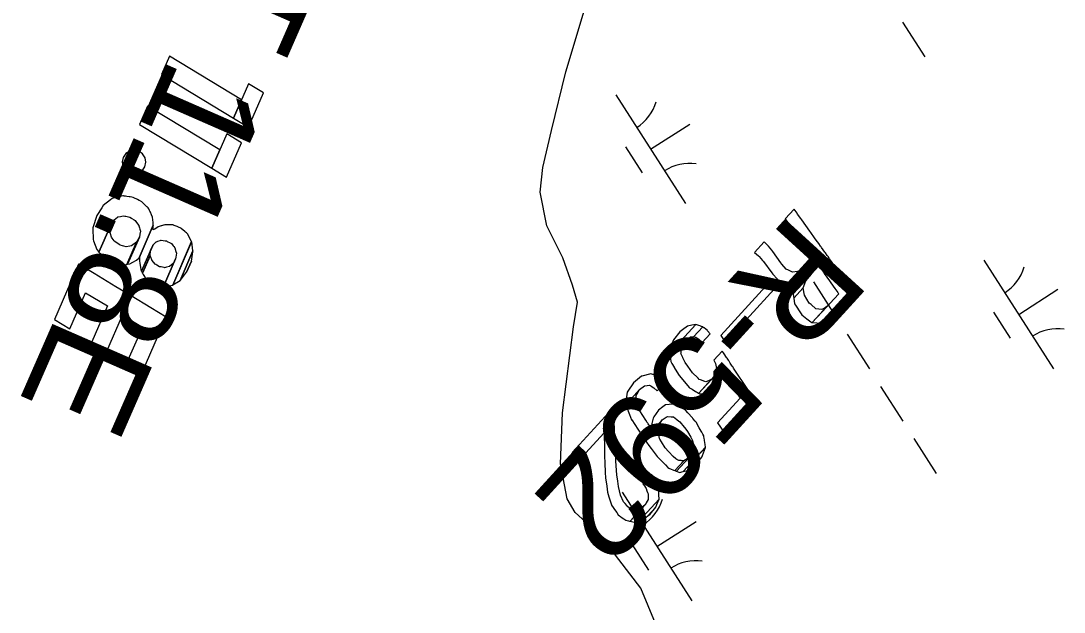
# Model space of a CAD drawing. Extents: x 3962991 to 3983549, y 181631 to 204078.
# Drawn here: x 3977431.4 to 3977835.2, y 191220.6 to 191449.4 of the extents above; entities that cross this region are included whole.
import ezdxf

# ---------------------------------------------------------------- set-up
doc = ezdxf.new("R2010")
doc.units = 0
for name, color, linetype in [('V-ANNO-MASK', 7, 'Continuous'), ('V-ANNO-MASK2', 7, 'Continuous'), ('V-RIVR-IDEN', 7, 'Continuous'), ('V-RIVR-RANG-IDEN', 7, 'Continuous'), ('V-WETL-SWMP', 7, 'Continuous')]:
    doc.layers.add(name, color=color, linetype=linetype)

msp = doc.modelspace()

# ---------------------------------------------------------------- linework, layer by layer
at = {"layer": 'V-ANNO-MASK2'}
for points in [[(3977516.81, 191418.85), (3977488.9, 191435.72), (3977485.8, 191428.63), (3977513.71, 191411.76)], [(3977525.23, 191421.59), (3977519.52, 191425.05), (3977513.71, 191411.76), (3977519.42, 191408.3)], [(3977508.34, 191399.49), (3977480.43, 191416.36), (3977477.33, 191409.27), (3977505.23, 191392.4)], [(3977516.76, 191402.24), (3977511.05, 191405.69), (3977505.23, 191392.4), (3977510.94, 191388.94)], [(3977471.96, 191398.05), (3977470.93, 191396.57), (3977470.54, 191394.81), (3977470.87, 191393.04), (3977471.83, 191391.54), (3977473.3, 191390.52), (3977475.06, 191390.12), (3977476.81, 191390.44), (3977478.3, 191391.41), (3977479.34, 191392.89), (3977479.72, 191394.65), (3977479.42, 191396.41), (3977478.47, 191397.91), (3977476.99, 191398.95), (3977475.24, 191399.32), (3977473.49, 191399.01)], [(3977462.63, 191376.99), (3977460.8, 191374.08), (3977459.27, 191369.33), (3977459.27, 191368.89), (3977459.3, 191364.84), (3977459.52, 191364.25), (3977460.77, 191360.91), (3977461.37, 191360.18), (3977461.59, 191359.9), (3977466.04, 191370.07), (3977467.17, 191372.21), (3977467.97, 191372.82), (3977467.97, 191372.83), (3977468.89, 191373.54), (3977469.92, 191373.74), (3977470.43, 191373.85), (3977471.12, 191373.98), (3977471.64, 191373.86), (3977471.99, 191373.78), (3977473.49, 191373.43), (3977474.18, 191373), (3977474.29, 191372.93), (3977475.15, 191372.4), (3977475.56, 191372.13), (3977476.17, 191371.34), (3977477.02, 191370.23), (3977477.05, 191370.13), (3977477.26, 191369.32), (3977477.41, 191368.8), (3977477.62, 191367.96), (3977477.45, 191366.84), (3977477.28, 191365.75), (3977472.67, 191355.22), (3977473.58, 191355.37), (3977474.66, 191355.98), (3977476.1, 191356.79), (3977477.08, 191357.75), (3977482.61, 191370.37), (3977482.5, 191371.42), (3977482.29, 191373.42), (3977481.9, 191374.35), (3977481.47, 191375.33), (3977481.33, 191375.69), (3977481.17, 191376.05), (3977480.88, 191376.72), (3977480.62, 191376.99), (3977480.22, 191377.39), (3977480.17, 191377.43), (3977479.25, 191378.36), (3977478.58, 191379.03), (3977478.21, 191379.39), (3977477.31, 191379.84), (3977477.2, 191379.9), (3977476.48, 191380.25), (3977475.12, 191380.93), (3977474.8, 191381.08), (3977474.26, 191381.16), (3977473.68, 191381.25), (3977473.23, 191381.32), (3977472.36, 191381.45), (3977471.79, 191381.54), (3977471.29, 191381.61), (3977471.11, 191381.64), (3977470.78, 191381.69), (3977469.76, 191381.44), (3977466.72, 191380.7), (3977465.99, 191380.13), (3977463.27, 191378.01)], [(3977731.77, 191374.92), (3977730.6, 191376.55), (3977727.14, 191372.75), (3977728.3, 191371.12), (3977728.55, 191370.78), (3977729.75, 191369.12), (3977730.1, 191368.62), (3977733.25, 191364.23), (3977733.65, 191363.67), (3977735.11, 191361.63), (3977735.72, 191360.78), (3977736.69, 191359.43), (3977737.38, 191358.46), (3977737.6, 191358.16), (3977737.79, 191357.9), (3977728.3, 191347.49), (3977729.94, 191347.57), (3977732.56, 191348.99), (3977731.38, 191347.18), (3977730.25, 191344.09), (3977730.3, 191343.72), (3977740.18, 191354.55), (3977740.3, 191354.4), (3977740.92, 191353.53), (3977741.95, 191352.1), (3977742.28, 191351.64), (3977744.33, 191348.78), (3977744.87, 191348.02), (3977746.4, 191345.89), (3977747.52, 191344.34), (3977747.74, 191344.01), (3977747.75, 191344.02), (3977747.84, 191343.88), (3977747.89, 191343.81), (3977737.69, 191332.64), (3977741.32, 191332.38), (3977744.66, 191334.19), (3977747.78, 191337.35), (3977753.89, 191344.05), (3977753.79, 191344.2), (3977753.05, 191345.24), (3977751.35, 191347.61), (3977751.31, 191347.67), (3977751.21, 191347.81), (3977750.97, 191348.13), (3977749.86, 191349.69), (3977748.33, 191351.82), (3977747.79, 191352.57), (3977745.74, 191355.43), (3977745.41, 191355.89), (3977744.38, 191357.33), (3977743.76, 191358.2), (3977743.65, 191358.35), (3977743.48, 191358.59), (3977742.74, 191359.63), (3977742.53, 191359.92), (3977741.94, 191360.73), (3977741.25, 191361.7), (3977741.07, 191361.96), (3977740.85, 191362.26), (3977740.15, 191363.23), (3977739.19, 191364.58), (3977738.58, 191365.43), (3977737.11, 191367.47), (3977736.72, 191368.03), (3977733.57, 191372.42), (3977733.21, 191372.92), (3977732.01, 191374.57)], [(3977465.98, 191369.47), (3977466.04, 191370.07), (3977461.59, 191359.9), (3977461.72, 191359.74), (3977461.72, 191359.75), (3977462.06, 191359.32), (3977462.06, 191359.33), (3977462.46, 191358.83), (3977463.06, 191358.09), (3977463.37, 191357.71), (3977463.87, 191357.42), (3977464.32, 191357.16), (3977464.63, 191356.97), (3977465.94, 191356.2), (3977466.64, 191355.79), (3977466.75, 191355.72), (3977467.74, 191355.48), (3977467.74, 191355.48), (3977468.22, 191355.37), (3977469.09, 191355.16), (3977470.29, 191354.87), (3977470.36, 191354.85), (3977470.97, 191354.95), (3977471.37, 191355.01), (3977472, 191355.12), (3977472.35, 191355.17), (3977476.09, 191363.74), (3977475.62, 191363.38), (3977474.75, 191362.74), (3977474.2, 191362.32), (3977473.58, 191362.22), (3977473.51, 191362.21), (3977472.06, 191361.95), (3977471.22, 191362.21), (3977470.75, 191362.35), (3977469.78, 191362.64), (3977469.65, 191362.67), (3977468.98, 191363.13), (3977467.7, 191363.99), (3977467.46, 191364.32), (3977467.1, 191364.8), (3977466.7, 191365.33), (3977466.4, 191365.72), (3977466.03, 191367), (3977465.79, 191367.84)], [(3977482.6, 191370.07), (3977482.61, 191370.37), (3977477.08, 191357.75), (3977477.3, 191357.95), (3977477.32, 191356.49), (3977477.34, 191355.57), (3977477.63, 191354.04), (3977477.82, 191353), (3977478.05, 191352.58), (3977482.38, 191362.49), (3977482.48, 191362.59), (3977483.78, 191363.89), (3977483.81, 191363.91), (3977484.31, 191364.09), (3977485.28, 191364.44), (3977485.48, 191364.51), (3977485.48, 191364.51), (3977485.64, 191364.57), (3977487.26, 191364.33), (3977487.56, 191364.28), (3977487.56, 191364.29), (3977487.7, 191364.26), (3977488.03, 191364.08), (3977489.1, 191363.49), (3977489.6, 191363.22), (3977490.33, 191362.38), (3977490.49, 191362.19), (3977490.57, 191362.09), (3977490.99, 191361.61), (3977491.38, 191360.19), (3977491.58, 191359.47), (3977491.35, 191358.02), (3977491.24, 191357.36), (3977486.53, 191346.61), (3977486.89, 191346.54), (3977486.92, 191346.55), (3977490.12, 191347.18), (3977497.46, 191363.96), (3977495.86, 191366.97), (3977495.84, 191366.99), (3977495.56, 191367.24), (3977495.43, 191367.35), (3977495.14, 191367.6), (3977494.77, 191367.93), (3977494.04, 191368.58), (3977493.59, 191368.97), (3977493.5, 191369.05), (3977493.31, 191369.21), (3977492.38, 191369.59), (3977491.86, 191369.8), (3977490.73, 191370.25), (3977490.38, 191370.39), (3977490.25, 191370.44), (3977489.94, 191370.45), (3977488.24, 191370.5), (3977488.1, 191370.5), (3977487.94, 191370.51), (3977487.13, 191370.53), (3977486.64, 191370.37), (3977486.61, 191370.37), (3977485.77, 191370.09), (3977485.7, 191370.07), (3977485.24, 191369.92), (3977484.47, 191369.68), (3977483.15, 191368.84), (3977482.57, 191368.48)], [(3977477.28, 191365.76), (3977476.09, 191363.73), (3977472.35, 191355.17), (3977472.67, 191355.22)], [(3977497.47, 191363.9), (3977497.46, 191363.95), (3977490.12, 191347.18), (3977490.15, 191347.19), (3977492.96, 191348.98), (3977497.96, 191360.4)], [(3977720.45, 191362.51), (3977719.1, 191363.95), (3977715.32, 191359.8), (3977716.8, 191358.52), (3977717.09, 191358.21), (3977718.44, 191356.73), (3977718.81, 191356.24), (3977722.02, 191351.92), (3977722.43, 191351.38), (3977724.11, 191349.57), (3977724.81, 191348.82), (3977726.28, 191348.02), (3977727.34, 191347.45), (3977727.85, 191347.47), (3977728.3, 191347.49), (3977734.52, 191354.31), (3977732.48, 191352.54), (3977731.89, 191352.44), (3977730, 191352.1), (3977728.51, 191352.88), (3977727.57, 191353.36), (3977725.95, 191355.23), (3977725.5, 191355.74), (3977722.36, 191360.12), (3977721.98, 191360.61), (3977720.73, 191362.2)], [(3977481.58, 191360.52), (3977482.38, 191362.49), (3977478.05, 191352.58), (3977478.08, 191352.52), (3977478.47, 191351.78), (3977478.49, 191351.75), (3977481.46, 191358.54), (3977481.46, 191358.61)], [(3977497.9, 191360.01), (3977497.96, 191360.4), (3977492.96, 191348.98), (3977493.11, 191349.07), (3977495.49, 191352.15), (3977497.35, 191356.39)], [(3977481.64, 191358), (3977481.46, 191358.53), (3977478.49, 191351.75), (3977478.71, 191351.31), (3977479.16, 191350.47), (3977479.28, 191350.35), (3977479.38, 191350.26), (3977480.58, 191349.08), (3977480.81, 191348.86), (3977480.91, 191348.75), (3977481.2, 191348.48), (3977482.29, 191347.92), (3977482.79, 191347.67), (3977483.69, 191347.21), (3977483.89, 191347.1), (3977484.01, 191347.09), (3977484.58, 191346.98), (3977485.52, 191346.8), (3977485.99, 191346.71), (3977486.36, 191346.64), (3977486.37, 191346.64), (3977486.53, 191346.61), (3977491.24, 191357.36), (3977490.26, 191355.54), (3977489.64, 191355.03), (3977488.83, 191354.37), (3977487.69, 191354.08), (3977486.98, 191353.89), (3977486.87, 191353.92), (3977486.64, 191353.96), (3977485.63, 191354.16), (3977485.07, 191354.27), (3977484.01, 191354.9), (3977483.69, 191355.08), (3977483.56, 191355.16), (3977483.31, 191355.31), (3977482.17, 191356.63), (3977482.07, 191356.74), (3977482, 191356.95)], [(3977495.65, 191352.36), (3977497.34, 191356.39), (3977495.49, 191352.15)], [(3977459.69, 191351.66), (3977453.69, 191355.28), (3977444.32, 191333.87), (3977450.32, 191330.25), (3977456.42, 191344.19), (3977464.9, 191339.08), (3977458.79, 191325.14), (3977464.65, 191321.6), (3977470.75, 191335.54), (3977478.39, 191330.92), (3977472.28, 191316.98), (3977478.27, 191313.36), (3977487.64, 191334.76), (3977481.65, 191338.39), (3977474.02, 191343), (3977468.16, 191346.54)], [(3977722.89, 191345.54), (3977721.02, 191348.15), (3977702.27, 191327.6), (3977704.14, 191324.99)], [(3977735.18, 191348.78), (3977737.34, 191351.44), (3977730.3, 191343.72), (3977730.33, 191343.47), (3977730.52, 191342.13), (3977734.11, 191346.06)], [(3977734.49, 191343.92), (3977734.1, 191346.06), (3977730.52, 191342.13), (3977730.82, 191339.91), (3977731.14, 191339.43), (3977733.1, 191336.47), (3977733.62, 191335.69), (3977735.62, 191334.08), (3977737.09, 191332.91), (3977737.39, 191332.66), (3977737.6, 191332.65), (3977743.31, 191338.91), (3977742.75, 191338.54), (3977741.43, 191337.67), (3977739.11, 191337.91), (3977737.2, 191339.62), (3977736.52, 191340.22), (3977734.61, 191343.23)], [(3977745.09, 191340.74), (3977743.31, 191338.9), (3977737.6, 191332.65), (3977737.69, 191332.64)], [(3977687.4, 191329.79), (3977686.41, 191329.06), (3977683.9, 191325.96), (3977683.4, 191324.68), (3977682.42, 191322.17), (3977682.55, 191320.95), (3977692.55, 191331.91), (3977691.03, 191331.6), (3977689.42, 191331.28)], [(3977693.81, 191331.5), (3977692.55, 191331.91), (3977682.55, 191320.95), (3977682.71, 191319.33), (3977688.5, 191325.68), (3977690.22, 191326.87), (3977690.54, 191327.1), (3977691.52, 191327.07), (3977691.53, 191327.08), (3977691.64, 191327.07), (3977695.25, 191331.03), (3977695.16, 191331.06), (3977694.39, 191331.31), (3977694.3, 191331.34)], [(3977695.7, 191330.68), (3977695.25, 191331.03), (3977691.64, 191327.07), (3977692.39, 191327.05), (3977692.55, 191326.95), (3977693.93, 191326.07), (3977693.98, 191326.02), (3977695.08, 191324.89), (3977698.21, 191328.31), (3977697.18, 191329.52), (3977697.12, 191329.57), (3977695.85, 191330.56)], [(3977687.04, 191323.39), (3977688.5, 191325.68), (3977682.71, 191319.34), (3977682.77, 191318.71), (3977682.79, 191318.6), (3977682.89, 191317.61), (3977682.94, 191317.53), (3977683.24, 191317.02), (3977683.34, 191316.85), (3977684.19, 191315.39), (3977684.23, 191315.33), (3977685.22, 191313.65), (3977686.11, 191312.13), (3977688.16, 191309.76), (3977690.03, 191307.58), (3977690.16, 191307.43), (3977690.7, 191307.11), (3977691.13, 191306.86), (3977692.53, 191306.01), (3977692.83, 191305.83), (3977693.57, 191305.39), (3977693.57, 191305.39), (3977693.73, 191305.29), (3977698.54, 191310.57), (3977698.15, 191310.42), (3977696.43, 191309.78), (3977696.09, 191309.91), (3977694.45, 191310.5), (3977693.95, 191310.68), (3977693.52, 191311.11), (3977693.38, 191311.25), (3977691.34, 191313.25), (3977689.49, 191315.83), (3977688.49, 191317.23), (3977687.63, 191319.05), (3977687.59, 191319.13), (3977686.85, 191320.7), (3977686.87, 191321), (3977686.94, 191321.91), (3977686.95, 191322.06), (3977687.03, 191323.25)], [(3977702.97, 191321.46), (3977702.85, 191321.63), (3977699.59, 191318.06), (3977699.7, 191317.88), (3977700.01, 191317.32), (3977700.25, 191316.86), (3977700.61, 191314.87), (3977700.46, 191314.19), (3977700.46, 191314.2), (3977700.07, 191312.52), (3977698.54, 191310.56), (3977693.73, 191305.29), (3977694.03, 191305.11), (3977695.16, 191305.14), (3977702.89, 191313.62), (3977703.66, 191312.48), (3977703.96, 191312.04), (3977704.18, 191311.7), (3977709.72, 191303.39), (3977700.98, 191293.81), (3977703.36, 191290.5), (3977715.06, 191303.33), (3977712.78, 191306.75), (3977707.24, 191315.06), (3977707.01, 191315.39), (3977706.72, 191315.83), (3977705.95, 191316.97), (3977705.49, 191317.68), (3977705.29, 191317.97), (3977705.18, 191318.13), (3977704.71, 191318.85), (3977704.51, 191319.14), (3977703.59, 191320.52), (3977703.31, 191320.94)], [(3977671.58, 191311.92), (3977668.51, 191309.38), (3977666.26, 191306.1), (3977666, 191305.72), (3977665.57, 191302.22), (3977665.41, 191300.98), (3977665.47, 191300.86), (3977670.84, 191306.75), (3977672.68, 191308.13), (3977672.89, 191308.16), (3977674.66, 191308.38), (3977675.12, 191308.12), (3977675.26, 191308.05), (3977676.36, 191307.44), (3977677.64, 191306.2), (3977680.63, 191309.47), (3977679.33, 191310.7), (3977678.45, 191311.54), (3977678.34, 191311.65), (3977677.82, 191311.84), (3977676.66, 191312.29), (3977676.52, 191312.34), (3977676.09, 191312.5), (3977675.96, 191312.55), (3977675.24, 191312.82), (3977671.69, 191311.95)], [(3977702.79, 191311.53), (3977702.89, 191313.62), (3977695.16, 191305.14), (3977697.01, 191305.19), (3977697.72, 191305.2), (3977699.1, 191306.14), (3977700.39, 191307.01), (3977700.39, 191307.01), (3977702.13, 191309.46), (3977702.42, 191310.36)], [(3977669.85, 191305.03), (3977670.84, 191306.75), (3977665.47, 191300.86), (3977665.64, 191300.41), (3977665.7, 191300.27), (3977666.17, 191299.07), (3977666.38, 191298.54), (3977666.44, 191298.38), (3977666.94, 191297.12), (3977667.75, 191295.07), (3977667.8, 191294.99), (3977670.09, 191291.47), (3977670.67, 191290.59), (3977670.9, 191290.22), (3977670.9, 191290.23), (3977671.04, 191290.01), (3977671.59, 191289.17), (3977672.39, 191287.93), (3977672.42, 191287.9), (3977675.6, 191291.38), (3977675.58, 191291.42), (3977674.74, 191292.63), (3977674.19, 191293.46), (3977674.04, 191293.67), (3977673.8, 191294.02), (3977673.2, 191294.88), (3977670.96, 191298.44), (3977670.92, 191298.55), (3977670.07, 191300.55), (3977669.55, 191301.79), (3977669.55, 191302.01), (3977669.54, 191302.77), (3977669.52, 191304.47)], [(3977679.85, 191300.04), (3977678.13, 191298.77), (3977676.29, 191296.13), (3977676.15, 191295.61), (3977675.6, 191293.57), (3977675.6, 191291.44), (3977675.6, 191291.38), (3977672.42, 191287.9), (3977672.47, 191287.82), (3977672.47, 191287.83), (3977672.73, 191287.47), (3977679.59, 191294.99), (3977681.14, 191296.04), (3977681.62, 191296.36), (3977683.09, 191296.21), (3977683.91, 191296.13), (3977685.25, 191295.11), (3977685.41, 191294.99), (3977686.36, 191294.26), (3977688.05, 191292.23), (3977688.18, 191292.07), (3977689.12, 191290.93), (3977689.39, 191290.47), (3977690.65, 191288.31), (3977691.37, 191287.07), (3977691.48, 191286.51), (3977691.67, 191285.47), (3977691.68, 191285.48), (3977691.84, 191284.58), (3977691.88, 191284.32), (3977691.45, 191283.01), (3977691.12, 191281.99), (3977689.75, 191280.25), (3977685.09, 191275.15), (3977686.32, 191274.68), (3977687.76, 191275.04), (3977696.28, 191284.39), (3977696.15, 191285.46), (3977695.95, 191287.05), (3977695.92, 191287.26), (3977695.85, 191287.84), (3977695.76, 191288.58), (3977695.73, 191288.84), (3977695.35, 191289.5), (3977694.9, 191290.27), (3977694.67, 191290.68), (3977693.95, 191291.93), (3977692.7, 191294.1), (3977692.37, 191294.49), (3977691.39, 191295.6), (3977691.26, 191295.75), (3977689.53, 191297.73), (3977688.74, 191298.64), (3977688.6, 191298.79), (3977687.1, 191299.63), (3977686.51, 191299.97), (3977685.45, 191300.56), (3977685.33, 191300.63), (3977684.93, 191300.85), (3977684.55, 191301.06), (3977684.42, 191301.06), (3977684.37, 191301.05), (3977682.29, 191300.9), (3977680.89, 191300.8)], [(3977660.96, 191294.88), (3977658.87, 191297.81), (3977644.77, 191282.35), (3977646.87, 191279.42), (3977647.12, 191279.07), (3977657.08, 191289.99), (3977657.2, 191283.96), (3977657.28, 191280.93), (3977657.35, 191278.45), (3977657.57, 191274.59), (3977657.69, 191272.62), (3977658.12, 191269.39), (3977658.43, 191266.99), (3977658.98, 191265.29), (3977660.01, 191262.08), (3977660.02, 191262.03), (3977661.5, 191259.86), (3977661.98, 191259.16), (3977662.54, 191258.32), (3977663.12, 191257.91), (3977663.47, 191257.64), (3977664.14, 191257.16), (3977664.7, 191256.75), (3977665.09, 191256.47), (3977665.53, 191256.14), (3977666.06, 191256.03), (3977666.56, 191255.93), (3977666.96, 191255.84), (3977667.07, 191255.82), (3977667.14, 191255.8), (3977673.09, 191262.33), (3977672.52, 191261.79), (3977671.6, 191260.93), (3977670.83, 191260.61), (3977669.86, 191260.2), (3977669.28, 191260.26), (3977668.62, 191260.33), (3977668.02, 191260.39), (3977667.41, 191260.74), (3977666.69, 191261.16), (3977666.29, 191261.39), (3977665.84, 191261.93), (3977665.2, 191262.68), (3977664.66, 191263.32), (3977663.48, 191265.82), (3977663.46, 191265.86), (3977662.62, 191269.28), (3977662.37, 191271.3), (3977662.06, 191273.71), (3977661.83, 191277.17), (3977661.7, 191279.11), (3977661.49, 191282.99), (3977661.36, 191285.41), (3977661.24, 191288.39), (3977660.99, 191294.27)], [(3977678.24, 191292.86), (3977679.59, 191294.99), (3977672.73, 191287.47), (3977673, 191287.11), (3977673.08, 191287), (3977673.79, 191286.03), (3977674.2, 191285.48), (3977675.21, 191284.11), (3977675.33, 191283.94), (3977676.05, 191282.96), (3977677.63, 191280.81), (3977677.78, 191280.67), (3977678.81, 191279.63), (3977679.17, 191279.27), (3977680.86, 191277.57), (3977681.82, 191276.6), (3977682.14, 191276.28), (3977682.99, 191275.95), (3977683.72, 191275.68), (3977683.92, 191275.6), (3977684.49, 191275.38), (3977687.98, 191279.21), (3977687.23, 191279.22), (3977686.96, 191279.23), (3977685.98, 191279.24), (3977685.29, 191279.73), (3977684.92, 191279.99), (3977683.79, 191280.78), (3977682.19, 191282.58), (3977681.85, 191282.96), (3977680.87, 191284.06), (3977680.76, 191284.24), (3977679.31, 191286.53), (3977678.65, 191287.58), (3977678.59, 191287.81), (3977678.09, 191289.75), (3977677.89, 191290.52), (3977678.2, 191292.62)], [(3977695.13, 191281.2), (3977696.28, 191284.38), (3977687.76, 191275.04), (3977690.03, 191275.61), (3977691.36, 191276.73), (3977692.61, 191277.79), (3977692.62, 191277.79), (3977694.92, 191280.64)], [(3977689.27, 191279.97), (3977687.98, 191279.21), (3977684.49, 191275.38), (3977684.93, 191275.21), (3977685.09, 191275.15), (3977689.75, 191280.25)], [(3977675.97, 191273.04), (3977675.41, 191273.88), (3977672.13, 191270.28), (3977672.69, 191269.44), (3977673.09, 191268.84), (3977673.34, 191268.46), (3977673.66, 191267.6), (3977673.93, 191266.87), (3977674.12, 191266.36), (3977674.11, 191265.55), (3977674.1, 191264.85), (3977674.09, 191264.18), (3977673.41, 191262.91), (3977673.21, 191262.55), (3977673.09, 191262.32), (3977667.14, 191255.8), (3977668.76, 191255.45), (3977670.66, 191255.95), (3977678.36, 191264.39), (3977678.34, 191265.95), (3977678.3, 191268.03), (3977678.3, 191268.12), (3977678.26, 191268.23), (3977678.12, 191268.6), (3977677.95, 191269.06), (3977677.76, 191269.55), (3977677.55, 191270.12), (3977677.36, 191270.62), (3977677.08, 191271.34), (3977676.62, 191272.05), (3977676.37, 191272.43)], [(3977677.54, 191262.28), (3977678.36, 191264.39), (3977670.66, 191255.95), (3977672.11, 191256.32), (3977674.04, 191257.82), (3977677.12, 191261.2)], [(3977674.91, 191258.5), (3977677.12, 191261.2), (3977674.04, 191257.82), (3977674.91, 191258.5)]]:
    msp.add_lwpolyline(points, close=True, dxfattribs=at)
at = {"layer": 'V-WETL-SWMP'}
for p, q in [((3977642.27, 191429.65), (3977658.55, 191484.02)), ((3977772.65, 191448.87), (3977781.28, 191435.4)), ((3977636.72, 191406.96), (3977642.27, 191429.65)), ((3977661.62, 191420.8), (3977688.6, 191378.71)), ((3977675.11, 191399.75), (3977690.26, 191409.47)), ((3977633.41, 191392.64), (3977636.72, 191406.96)), ((3977665.38, 191400.64), (3977671.85, 191390.54)), ((3977632.39, 191383.11), (3977633.41, 191392.64)), ((3977634.99, 191370.08), (3977632.39, 191383.11)), ((3977641.15, 191357.7), (3977634.99, 191370.08)), ((3977644.91, 191347.07), (3977641.15, 191357.7)), ((3977804.07, 191356.85), (3977831.05, 191314.76)), ((3977738.19, 191348.38), (3977746.82, 191334.91)), ((3977646.81, 191340.56), (3977644.91, 191347.07)), ((3977817.56, 191335.8), (3977832.71, 191345.52)), ((3977645.19, 191331.03), (3977646.81, 191340.56)), ((3977807.83, 191336.69), (3977814.3, 191326.59)), ((3977641.02, 191297.67), (3977645.19, 191331.03)), ((3977751.14, 191328.17), (3977759.77, 191314.7)), ((3977764.09, 191307.97), (3977772.73, 191294.5)), ((3977640.18, 191278.04), (3977641.02, 191297.67)), ((3977777.04, 191287.76), (3977785.68, 191274.29)), ((3977642.79, 191264.41), (3977640.18, 191278.04)), ((3977664.03, 191267.08), (3977691.02, 191224.98)), ((3977645.86, 191259.11), (3977642.79, 191264.41)), ((3977655.52, 191250.37), (3977645.86, 191259.11)), ((3977677.53, 191246.03), (3977692.68, 191255.74)), ((3977671.34, 191229.84), (3977655.52, 191250.37)), ((3977667.79, 191246.92), (3977674.27, 191236.81)), ((3977676.93, 191216.27), (3977671.34, 191229.84))]:
    msp.add_line(p, q, dxfattribs=at)
for centre, start, end in [((3977660.4, 191423.14), 301.8919, 343.4355), ((3977690.22, 191376.63), 81.8919, 123.4355), ((3977802.85, 191359.18), 301.8919, 343.4355), ((3977832.67, 191312.68), 81.8919, 123.4355), ((3977662.82, 191269.41), 301.8919, 343.4355), ((3977692.63, 191222.9), 81.8919, 123.4355)]:
    msp.add_arc(centre, 17.62, start, end, dxfattribs=at)

# ---------------------------------------------------------------- texts
at = {"layer": 'V-ANNO-MASK'}
for s, height, rotation, p in [('OUTLET 11.8E', 41.9999, 246.3574, (3977584.35, 191653.75)), ('R-592  ', 41.5, 227.628, (3977730.18, 191376.09))]:
    msp.add_text(s, height=height, rotation=rotation, dxfattribs=at).set_placement(p)
at = {"layer": 'V-RIVR-IDEN'}
msp.add_text('OUTLET 11.8E', height=41.9999, rotation=246.3574, dxfattribs=at).set_placement((3977584.35, 191653.75))
at = {"layer": 'V-RIVR-RANG-IDEN'}
msp.add_text('R-592  ', height=41.5, rotation=227.628, dxfattribs=at).set_placement((3977730.18, 191376.09))

doc.saveas('drawing.dxf')
